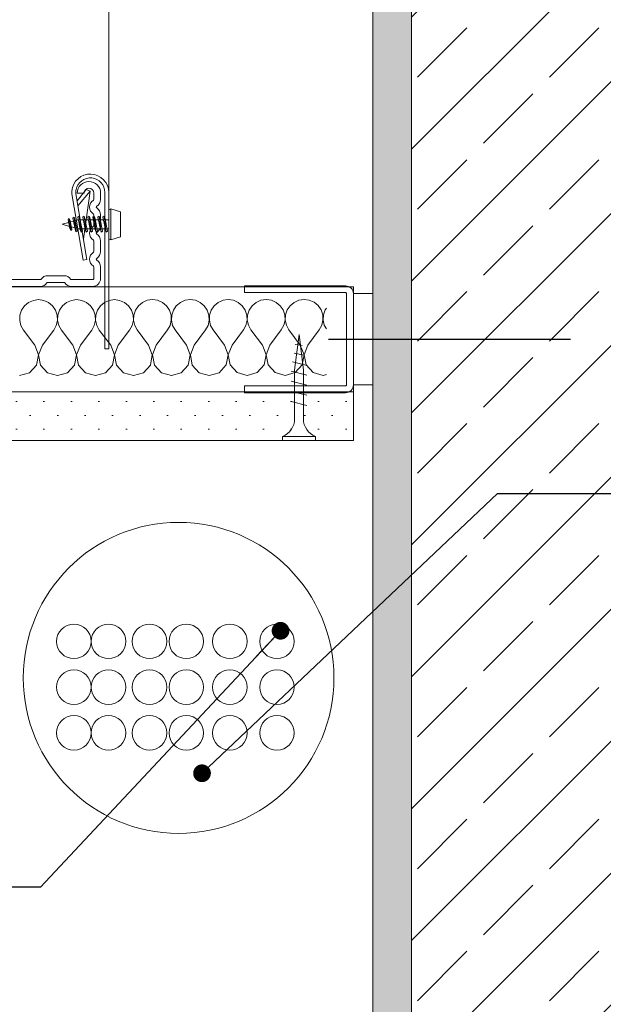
# Model space of a CAD drawing. Header units: metres. Extents: x -4 to 99, y -11 to 17.
# Tile 717 of 747: x 82.822 to 82.972, y -10.398 to -10.144. Entities that reach past the tile are written whole.
import ezdxf

# ---------------------------------------------------------------- set-up
doc = ezdxf.new("R2010")
doc.units = ezdxf.units.M
doc.header["$MEASUREMENT"] = 0
doc.linetypes.add('VERDECKT', pattern=[0.005625, 0.00375, -0.001875])
for name, color, linetype in [('152 - Bemaßung_ Beschriftung.Ausbau', 7, 'Continuous'), ('301 - Elemente.Linie', 7, 'Continuous'), ('608 - Struktur.Träger', 7, 'Continuous'), ('653 - Abdeckung.TB Verkofferung', 7, 'Continuous'), ('Neubau_152 - Bemaßung_ Beschriftung.Ausbau', 7, 'Continuous'), ('Neubau_301 - Elemente.Linie', 7, 'Continuous'), ('Neubau_651 - Abdeckung.Decke abgehängt_ bekleidet', 7, 'Continuous'), ('Neubau_653 - Abdeckung.TB Verkofferung', 7, 'Continuous'), ('Neubau_660 - Unterkonstruktion.Trockenbau', 7, 'Continuous')]:
    doc.layers.add(name, color=color, linetype=linetype)
doc.styles.add('ERSTELLTER_STIL_2', font='txt')
doc.dimstyles.new('ERSTELLTER_STIL__15', dxfattribs={"dimtxt": 0.02, "dimasz": 0.01064, "dimexe": 0.18, "dimexo": 0.0625, "dimgap": 0, "dimtad": 1, "dimzin": 0, "dimdsep": 46, "dimtxsty": 'ERSTELLTER_STIL_2', "dimblk": 'ARROWHEAD_2', "dimblk1": 'ARROWHEAD_2', "dimblk2": 'ARROWHEAD_2', "dimcen": 0.09, "dimse1": 1, "dimse2": 1, "dimclrd": 7, "dimclre": 7, "dimclrt": 7, "dimazin": 0, "dimtfac": 1, "dimtdec": 4, "dimtmove": 0, "dimatfit": 3, "dimfxl": 1, "dimtolj": 1, "dimtzin": 0, "dimarcsym": 0})
doc.dimstyles.new('ERSTELLTER_STIL__17', dxfattribs={"dimtxt": 0.02, "dimasz": 0.01064, "dimexe": 0.18, "dimexo": 0.0625, "dimgap": 0, "dimtad": 1, "dimzin": 0, "dimdsep": 46, "dimtxsty": 'ERSTELLTER_STIL_2', "dimblk": 'ARROWHEAD_2', "dimblk1": 'ARROWHEAD_2', "dimblk2": 'ARROWHEAD_2', "dimcen": 0.09, "dimse1": 1, "dimse2": 1, "dimclrd": 7, "dimclre": 7, "dimclrt": 7, "dimazin": 0, "dimtfac": 1, "dimtdec": 4, "dimtmove": 2, "dimatfit": 3, "dimfxl": 1, "dimtolj": 1, "dimtzin": 0, "dimarcsym": 0})
doc.dimstyles.new('ERSTELLTER_STIL__5', dxfattribs={"dimtxt": 0.18, "dimasz": 0.00912, "dimexe": 0.18, "dimexo": 0.0625, "dimgap": 0, "dimtad": 0, "dimtih": 1, "dimtoh": 1, "dimdec": 4, "dimzin": 0, "dimdsep": 46, "dimcen": 0.09, "dimadec": 0, "dimazin": 0, "dimtfac": 1, "dimtdec": 4, "dimtmove": 0, "dimatfit": 3, "dimldrblk": 'ARROWHEAD_11', "dimfxl": 1, "dimtolj": 1, "dimtzin": 0, "dimarcsym": 0})
pattern_1 = [(45, (77.722729, -19.654286), (-0.003535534, 0.003535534), [0, -0.005])]

# ---------------------------------------------------------------- blocks, each defined once
blk = doc.blocks.new('*X666', base_point=(77.72273, -19.65429))
at = {"layer": '653 - Abdeckung.TB Verkofferung', "color": 1, "linetype": 'Continuous', "lineweight": 5}
for p, q in [((82.8241, -10.21718), (82.82306, -10.21805)), ((82.82533, -10.21664), (82.8241, -10.21718)), ((82.82667, -10.21645), (82.82533, -10.21664)), ((82.828, -10.21664), (82.82667, -10.21645)), ((82.82923, -10.21718), (82.828, -10.21664)), ((82.83027, -10.21804), (82.82923, -10.21718)), ((82.83386, -10.21718), (82.83283, -10.21804)), ((82.8351, -10.21663), (82.83386, -10.21718)), ((82.83643, -10.21645), (82.8351, -10.21663)), ((82.83776, -10.21663), (82.83643, -10.21645)), ((82.839, -10.21717), (82.83776, -10.21663)), ((82.84003, -10.21803), (82.839, -10.21717)), ((82.84363, -10.21717), (82.84259, -10.21803)), ((82.84486, -10.21663), (82.84363, -10.21717)), ((82.8462, -10.21644), (82.84486, -10.21663)), ((82.84753, -10.21663), (82.8462, -10.21644)), ((82.84876, -10.21717), (82.84753, -10.21663)), ((82.8498, -10.21803), (82.84876, -10.21717)), ((82.85339, -10.21716), (82.85236, -10.21803)), ((82.85463, -10.21662), (82.85339, -10.21716)), ((82.85596, -10.21643), (82.85463, -10.21662)), ((82.85729, -10.21662), (82.85596, -10.21643)), ((82.85853, -10.21716), (82.85729, -10.21662)), ((82.85956, -10.21802), (82.85853, -10.21716)), ((82.86316, -10.21716), (82.86212, -10.21802)), ((82.86439, -10.21661), (82.86316, -10.21716)), ((82.86573, -10.21643), (82.86439, -10.21661)), ((82.86706, -10.21661), (82.86573, -10.21643)), ((82.86829, -10.21715), (82.86706, -10.21661)), ((82.86933, -10.21801), (82.86829, -10.21715)), ((82.87292, -10.21715), (82.87189, -10.21801)), ((82.87416, -10.21661), (82.87292, -10.21715)), ((82.87549, -10.21642), (82.87416, -10.21661)), ((82.87682, -10.21661), (82.87549, -10.21642)), ((82.87806, -10.21715), (82.87682, -10.21661)), ((82.87909, -10.21801), (82.87806, -10.21715)), ((82.88269, -10.21714), (82.88165, -10.21801)), ((82.88392, -10.2166), (82.88269, -10.21714)), ((82.88526, -10.21641), (82.88392, -10.2166)), ((82.88659, -10.2166), (82.88526, -10.21641)), ((82.88782, -10.21714), (82.88659, -10.2166)), ((82.88886, -10.218), (82.88782, -10.21714)), ((82.89245, -10.21714), (82.89142, -10.218)), ((82.89369, -10.21659), (82.89245, -10.21714)), ((82.89502, -10.21641), (82.89369, -10.21659)), ((82.89635, -10.21659), (82.89502, -10.21641)), ((82.89759, -10.21713), (82.89635, -10.21659)), ((82.89862, -10.21799), (82.89759, -10.21713)), ((82.8223, -10.21916), (82.82187, -10.22044)), ((82.82306, -10.21805), (82.8223, -10.21916)), ((82.83103, -10.21915), (82.83027, -10.21804)), ((82.83146, -10.22043), (82.83103, -10.21915)), ((82.83206, -10.21915), (82.83163, -10.22043)), ((82.83283, -10.21804), (82.83206, -10.21915)), ((82.8408, -10.21914), (82.84003, -10.21803)), ((82.84123, -10.22042), (82.8408, -10.21914)), ((82.84183, -10.21914), (82.8414, -10.22042)), ((82.84259, -10.21803), (82.84183, -10.21914)), ((82.85056, -10.21914), (82.8498, -10.21803)), ((82.85099, -10.22042), (82.85056, -10.21914)), ((82.85159, -10.21914), (82.85116, -10.22042)), ((82.85236, -10.21803), (82.85159, -10.21914)), ((82.86033, -10.21913), (82.85956, -10.21802)), ((82.86076, -10.22041), (82.86033, -10.21913)), ((82.86136, -10.21913), (82.86093, -10.22041)), ((82.86212, -10.21802), (82.86136, -10.21913)), ((82.87009, -10.21912), (82.86933, -10.21801)), ((82.87052, -10.2204), (82.87009, -10.21912)), ((82.87112, -10.21912), (82.87069, -10.2204)), ((82.87189, -10.21801), (82.87112, -10.21912)), ((82.87986, -10.21912), (82.87909, -10.21801)), ((82.88029, -10.2204), (82.87986, -10.21912)), ((82.88089, -10.21912), (82.88046, -10.2204)), ((82.88165, -10.21801), (82.88089, -10.21912)), ((82.88962, -10.21911), (82.88886, -10.218)), ((82.89005, -10.22039), (82.88962, -10.21911)), ((82.89065, -10.21911), (82.89022, -10.22039)), ((82.89142, -10.218), (82.89065, -10.21911)), ((82.89939, -10.2191), (82.89862, -10.21799)), ((82.89982, -10.22038), (82.89939, -10.2191)), ((82.90042, -10.2191), (82.89999, -10.22038)), ((82.90075, -10.21861), (82.90042, -10.2191)), ((82.82187, -10.22044), (82.8218, -10.22178)), ((82.8218, -10.22178), (82.82211, -10.22309)), ((82.83122, -10.22309), (82.83153, -10.22178)), ((82.83153, -10.22178), (82.83146, -10.22043)), ((82.83163, -10.22043), (82.83157, -10.22178)), ((82.83157, -10.22178), (82.83187, -10.22309)), ((82.84099, -10.22308), (82.84129, -10.22177)), ((82.84129, -10.22177), (82.84123, -10.22042)), ((82.8414, -10.22042), (82.84133, -10.22177)), ((82.84133, -10.22177), (82.84164, -10.22308)), ((82.85075, -10.22308), (82.85106, -10.22176)), ((82.85106, -10.22176), (82.85099, -10.22042)), ((82.85116, -10.22042), (82.8511, -10.22176)), ((82.8511, -10.22176), (82.8514, -10.22307)), ((82.86052, -10.22307), (82.86082, -10.22176)), ((82.86082, -10.22176), (82.86076, -10.22041)), ((82.86093, -10.22041), (82.86086, -10.22176)), ((82.86086, -10.22176), (82.86117, -10.22307)), ((82.87028, -10.22306), (82.87059, -10.22175)), ((82.87059, -10.22175), (82.87052, -10.2204)), ((82.87069, -10.2204), (82.87063, -10.22175)), ((82.87063, -10.22175), (82.87093, -10.22306)), ((82.88005, -10.22306), (82.88035, -10.22174)), ((82.88035, -10.22174), (82.88029, -10.2204)), ((82.88046, -10.2204), (82.88039, -10.22174)), ((82.88039, -10.22174), (82.8807, -10.22305)), ((82.88981, -10.22305), (82.89012, -10.22174)), ((82.89012, -10.22174), (82.89005, -10.22039)), ((82.89022, -10.22039), (82.89016, -10.22174)), ((82.89016, -10.22174), (82.89046, -10.22305)), ((82.89958, -10.22304), (82.89988, -10.22173)), ((82.89988, -10.22173), (82.89982, -10.22038)), ((82.89999, -10.22038), (82.89992, -10.22173)), ((82.89992, -10.22173), (82.90023, -10.22304)), ((82.82211, -10.22309), (82.82276, -10.22427)), ((82.82569, -10.22818), (82.82276, -10.22427)), ((82.82764, -10.22818), (82.83057, -10.22427)), ((82.83057, -10.22427), (82.83122, -10.22309)), ((82.83187, -10.22309), (82.83252, -10.22427)), ((82.83545, -10.22817), (82.83252, -10.22427)), ((82.83741, -10.22817), (82.84034, -10.22426)), ((82.84034, -10.22426), (82.84099, -10.22308)), ((82.84164, -10.22308), (82.84229, -10.22426)), ((82.84522, -10.22817), (82.84229, -10.22426)), ((82.84717, -10.22817), (82.8501, -10.22426)), ((82.8501, -10.22426), (82.85075, -10.22308)), ((82.8514, -10.22307), (82.85205, -10.22425)), ((82.85498, -10.22816), (82.85205, -10.22425)), ((82.85694, -10.22816), (82.85987, -10.22425)), ((82.85987, -10.22425), (82.86052, -10.22307)), ((82.86117, -10.22307), (82.86182, -10.22425)), ((82.86475, -10.22815), (82.86182, -10.22425)), ((82.8667, -10.22815), (82.86963, -10.22424)), ((82.86963, -10.22424), (82.87028, -10.22306)), ((82.87093, -10.22306), (82.87158, -10.22424)), ((82.87451, -10.22815), (82.87158, -10.22424)), ((82.87647, -10.22815), (82.8794, -10.22424)), ((82.8794, -10.22424), (82.88005, -10.22306)), ((82.8807, -10.22305), (82.88135, -10.22423)), ((82.88428, -10.22814), (82.88135, -10.22423)), ((82.88623, -10.22814), (82.88916, -10.22423)), ((82.88916, -10.22423), (82.88981, -10.22305)), ((82.89046, -10.22305), (82.89111, -10.22423)), ((82.89404, -10.22813), (82.89111, -10.22423)), ((82.896, -10.22813), (82.89893, -10.22422)), ((82.89893, -10.22422), (82.89958, -10.22304)), ((82.90023, -10.22304), (82.90075, -10.22399)), ((82.82665, -10.23067), (82.82569, -10.22818)), ((82.82764, -10.22818), (82.82668, -10.23067)), ((82.83641, -10.23067), (82.83545, -10.22817)), ((82.83741, -10.22817), (82.83645, -10.23067)), ((82.84618, -10.23066), (82.84522, -10.22817)), ((82.84717, -10.22817), (82.84621, -10.23066)), ((82.85594, -10.23065), (82.85498, -10.22816)), ((82.85694, -10.22816), (82.85598, -10.23065)), ((82.86571, -10.23065), (82.86475, -10.22815)), ((82.8667, -10.22815), (82.86574, -10.23065)), ((82.87547, -10.23064), (82.87451, -10.22815)), ((82.87647, -10.22815), (82.87551, -10.23064)), ((82.88524, -10.23063), (82.88428, -10.22814)), ((82.88623, -10.22814), (82.88527, -10.23063)), ((82.895, -10.23063), (82.89404, -10.22813)), ((82.896, -10.22813), (82.89504, -10.23063)), ((82.82615, -10.2333), (82.82665, -10.23067)), ((82.82668, -10.23067), (82.82718, -10.2333)), ((82.83591, -10.23329), (82.83641, -10.23067)), ((82.83645, -10.23067), (82.83695, -10.23329)), ((82.84568, -10.23328), (82.84618, -10.23066)), ((82.84621, -10.23066), (82.84671, -10.23328)), ((82.85544, -10.23328), (82.85594, -10.23065)), ((82.85598, -10.23065), (82.85648, -10.23328)), ((82.86521, -10.23327), (82.86571, -10.23065)), ((82.86574, -10.23065), (82.86624, -10.23327)), ((82.87497, -10.23326), (82.87547, -10.23064)), ((82.87551, -10.23064), (82.87601, -10.23326)), ((82.88474, -10.23326), (82.88524, -10.23063)), ((82.88527, -10.23063), (82.88577, -10.23326)), ((82.8945, -10.23325), (82.895, -10.23063)), ((82.89504, -10.23063), (82.89554, -10.23325)), ((82.82435, -10.23527), (82.82615, -10.2333)), ((82.82718, -10.2333), (82.82898, -10.23527)), ((82.83411, -10.23526), (82.83591, -10.23329)), ((82.83695, -10.23329), (82.83875, -10.23526)), ((82.84388, -10.23526), (82.84568, -10.23328)), ((82.84671, -10.23328), (82.84851, -10.23525)), ((82.85364, -10.23525), (82.85544, -10.23328)), ((82.85648, -10.23328), (82.85828, -10.23525)), ((82.86341, -10.23524), (82.86521, -10.23327)), ((82.86624, -10.23327), (82.86804, -10.23524)), ((82.87317, -10.23524), (82.87497, -10.23326)), ((82.87601, -10.23326), (82.87781, -10.23523)), ((82.88294, -10.23523), (82.88474, -10.23326)), ((82.88577, -10.23326), (82.88757, -10.23523)), ((82.8927, -10.23522), (82.8945, -10.23325)), ((82.89554, -10.23325), (82.89734, -10.23522)), ((82.82178, -10.236), (82.82435, -10.23527)), ((82.82898, -10.23527), (82.83155, -10.23599)), ((82.83155, -10.23599), (82.83411, -10.23526)), ((82.83875, -10.23526), (82.84131, -10.23599)), ((82.84131, -10.23599), (82.84388, -10.23526)), ((82.84851, -10.23525), (82.85108, -10.23598)), ((82.85108, -10.23598), (82.85364, -10.23525)), ((82.85828, -10.23525), (82.86084, -10.23597)), ((82.86084, -10.23597), (82.86341, -10.23524)), ((82.86804, -10.23524), (82.87061, -10.23597)), ((82.87061, -10.23597), (82.87317, -10.23524)), ((82.87781, -10.23523), (82.88037, -10.23596)), ((82.88037, -10.23596), (82.88294, -10.23523)), ((82.88757, -10.23523), (82.89014, -10.23595)), ((82.89014, -10.23595), (82.8927, -10.23522)), ((82.89734, -10.23522), (82.8999, -10.23595)), ((82.8999, -10.23595), (82.90075, -10.23571))]:
    blk.add_line(p, q, dxfattribs=at)
blk = doc.blocks.new('*D687', base_point=(77.72273, -19.65429))
at = {"layer": '152 - Bemaßung_ Beschriftung.Ausbau', "color": 7, "linetype": 'Continuous', "lineweight": 5}
for p, q in [((82.62589, -10.2486), (82.63989, -10.25669)), ((82.64339, -10.25265), (82.62239, -10.25265)), ((82.63289, -10.67704), (82.63289, -10.25265)), ((82.62589, -10.67299), (82.63989, -10.68108)), ((82.64339, -10.67704), (82.62239, -10.67704)), ((82.63289, -10.68388), (82.63289, -10.67704))]:
    blk.add_line(p, q, dxfattribs=at)
at = {"layer": '152 - Bemaßung_ Beschriftung.Ausbau', "color": 7, "lineweight": 5, "char_height": 0.02, "attachment_point": 7, "rotation": 90, "style": 'ERSTELLTER_STIL_2'}
for s, insert in [('\\A1;{\\pql;\\fArial|b0|i0|c0|p38;1\\fArial|b0|i0|c0|p38;\\A1{\\H.66x;\\S25^  ;}}', (82.62911, -10.2919)), ('\\A1;{\\pql;\\fArial|b0|i0|c0|p38;42\\fArial|b0|i0|c0|p38;\\A1{\\H.66x;\\S44^  ;}}', (82.62166, -10.46109))]:
    blk.add_mtext(s, dxfattribs=dict(at, insert=insert))
blk = doc.blocks.new('ARROWHEAD_2')
at = {"color": 0, "linetype": 'Continuous', "lineweight": 0}
for p, q in [((-0.378, -0.655), (0.378, 0.655)), ((0, 0), (-1, 0))]:
    blk.add_line(p, q, dxfattribs=at)
blk = doc.blocks.new('*D688', base_point=(77.72273, -19.65429))
at = {"layer": '152 - Bemaßung_ Beschriftung.Ausbau', "color": 7, "linetype": 'Continuous', "lineweight": 5}
for p, q in [((82.62589, -10.2361), (82.63989, -10.24419)), ((82.64339, -10.24015), (82.62239, -10.24015)), ((82.63289, -10.25265), (82.63289, -10.24015)), ((82.62589, -10.2486), (82.63989, -10.25669)), ((82.64339, -10.25265), (82.62239, -10.25265))]:
    blk.add_line(p, q, dxfattribs=at)
blk = doc.blocks.new('*D714', base_point=(77.72273, -19.65429))
at = {"layer": '152 - Bemaßung_ Beschriftung.Ausbau', "color": 7, "linetype": 'Continuous', "lineweight": 5}
for p, q in [((82.56504, -10.2486), (82.57904, -10.25669)), ((82.58254, -10.25265), (82.56154, -10.25265)), ((82.57204, -10.67704), (82.57204, -10.25265)), ((82.56504, -10.67299), (82.57904, -10.68108)), ((82.58254, -10.67704), (82.56154, -10.67704)), ((82.57204, -10.68388), (82.57204, -10.67704))]:
    blk.add_line(p, q, dxfattribs=at)
at = {"layer": '152 - Bemaßung_ Beschriftung.Ausbau', "color": 7, "lineweight": 5, "char_height": 0.02, "attachment_point": 7, "rotation": 90, "style": 'ERSTELLTER_STIL_2'}
for s, insert in [('\\A1;{\\pql;\\fArial|b0|i0|c0|p38;3\\fArial|b0|i0|c0|p38;\\A1{\\H.66x;\\S95^  ;}}', (82.56838, -10.2919)), ('\\A1;{\\pql;\\fArial|b0|i0|c0|p38;42\\fArial|b0|i0|c0|p38;\\A1{\\H.66x;\\S44^  ;}}', (82.5608, -10.46109))]:
    blk.add_mtext(s, dxfattribs=dict(at, insert=insert))
blk = doc.blocks.new('*D715', base_point=(77.72273, -19.65429))
at = {"layer": '152 - Bemaßung_ Beschriftung.Ausbau', "color": 7, "linetype": 'Continuous', "lineweight": 5}
for p, q in [((82.56504, -10.2091), (82.57904, -10.21719)), ((82.58254, -10.21315), (82.56154, -10.21315)), ((82.57204, -10.25265), (82.57204, -10.21315)), ((82.56504, -10.2486), (82.57904, -10.25669)), ((82.58254, -10.25265), (82.56154, -10.25265))]:
    blk.add_line(p, q, dxfattribs=at)
blk = doc.blocks.new('ARROWHEAD_11')
at = {"color": 0, "linetype": 'Continuous', "lineweight": 0}
blk.add_line((0, 0), (-1, 0), dxfattribs=at)
at = {"color": 0, "linetype": 'Continuous', "lineweight": 0, "const_width": 0.25, "flags": 128}
blk.add_lwpolyline([(-0.125, 0, 1), (0.125, 0, 1)], format="xyb", close=True, dxfattribs=at)

msp = doc.modelspace()

# ---------------------------------------------------------------- hatches: boundary and pattern name
at = {"layer": '608 - Struktur.Träger', "linetype": 'Continuous', "lineweight": 5}
h = msp.add_hatch(dxfattribs=at)
h.set_pattern_fill('Gips_0004', style=0, pattern_type=2)
h.set_pattern_definition(pattern_1)
h.paths.add_polyline_path([(82.91271, -9.95929), (82.91271, -10.61929), (82.92271, -10.61929), (82.92271, -10.60929), (82.92271, -9.95929)])
h = msp.add_hatch(dxfattribs=at)
h.set_pattern_fill('Beton__Stahlbeton_0004', style=0, pattern_type=2)
h.set_pattern_definition([(45, (77.72273, -19.654286), (-0.016970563, 0.016970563), []), (45, (77.714244, -19.6458), (-0.016970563, 0.016970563), [0.018, -0.006])])
h.paths.add_polyline_path([(82.92271, -10.60929), (83.12271, -10.60929), (83.12271, -9.95929), (82.92271, -9.95929)])
at = {"layer": 'Neubau_651 - Abdeckung.Decke abgehängt_ bekleidet', "linetype": 'Continuous', "lineweight": 5}
h = msp.add_hatch(dxfattribs=at)
h.set_pattern_fill('Gips_0004', style=0, pattern_type=2)
h.set_pattern_definition(pattern_1)
h.paths.add_polyline_path([(82.90771, -10.25265), (82.42321, -10.25265), (82.42321, -10.24015), (82.90771, -10.24015)])

# ---------------------------------------------------------------- linework, layer by layer
at = {"layer": '301 - Elemente.Linie', "color": 1, "linetype": 'Continuous', "lineweight": 5}
for p, q in [((82.83991, -10.18854), (82.83679, -10.19229)), ((82.84522, -10.20107), (82.84522, -10.19307)), ((82.83272, -10.19707), (82.83441, -10.19659)), ((82.83494, -10.19863), (82.83456, -10.19561)), ((82.83486, -10.19647), (82.83564, -10.19625)), ((82.83628, -10.19901), (82.83582, -10.19526)), ((82.83609, -10.19612), (82.83672, -10.19594)), ((82.83687, -10.19594), (82.83672, -10.19594)), ((82.83759, -10.19907), (82.83708, -10.19498)), ((82.83817, -10.19594), (82.83735, -10.19594)), ((82.83889, -10.19907), (82.83838, -10.19498)), ((82.83947, -10.19594), (82.83865, -10.19594)), ((82.84019, -10.19907), (82.83968, -10.19498)), ((82.84077, -10.19594), (82.83995, -10.19594)), ((82.84149, -10.19907), (82.84098, -10.19498)), ((82.84207, -10.19594), (82.84125, -10.19594)), ((82.84279, -10.19907), (82.84228, -10.19498)), ((82.84337, -10.19594), (82.84255, -10.19594)), ((82.84409, -10.19907), (82.84358, -10.19498)), ((82.84472, -10.19594), (82.84385, -10.19594)), ((82.83272, -10.19707), (82.83462, -10.1976)), ((82.83513, -10.19774), (82.836, -10.19799)), ((82.83651, -10.19813), (82.83672, -10.19819)), ((82.83734, -10.19819), (82.83672, -10.19819)), ((82.83864, -10.19819), (82.83782, -10.19819)), ((82.83994, -10.19819), (82.83912, -10.19819)), ((82.84124, -10.19819), (82.84042, -10.19819)), ((82.84254, -10.19819), (82.84172, -10.19819)), ((82.84384, -10.19819), (82.84302, -10.19819)), ((82.84472, -10.19819), (82.84432, -10.19819))]:
    msp.add_line(p, q, dxfattribs=at)
at = {"layer": '301 - Elemente.Linie', "color": 1, "linetype": 'Continuous', "lineweight": 5, "flags": 128}
for points in [[(82.84471, -10.21911), (82.84471, -10.11627, 0.414214), (82.84159, -10.11315), (82.78384, -10.11315, 0.414214), (82.78071, -10.11627), (82.78071, -10.21938)], [(82.84472, -10.21385), (82.84472, -10.18888, 0.962225), (82.83523, -10.18851, 0.060651), (82.83526, -10.18924), (82.83811, -10.20629), (82.8391, -10.20613), (82.83628, -10.18922, -0.093106), (82.8363, -10.18811, -0.901942), (82.84372, -10.18888), (82.84372, -10.21385)]]:
    msp.add_lwpolyline(points, format="xyb", dxfattribs=at)
msp.add_lwpolyline([(82.8382, -10.20078), (82.83991, -10.18854), (82.83894, -10.18814), (82.83657, -10.19099)], dxfattribs=at)
for points in [[(82.84522, -10.19307), (82.84772, -10.19382), (82.84772, -10.20032), (82.84522, -10.20107), (82.84472, -10.20082), (82.84472, -10.19332)], [(82.83456, -10.19561), (82.83426, -10.19585), (82.83473, -10.19813), (82.83494, -10.19863), (82.83526, -10.19838), (82.8348, -10.19619)], [(82.83582, -10.19526), (82.83549, -10.19552), (82.83613, -10.19865), (82.83628, -10.19901), (82.83663, -10.19873), (82.836, -10.1957)], [(82.83745, -10.19873), (82.83673, -10.19525), (82.83708, -10.19498), (82.83722, -10.19531), (82.83794, -10.19879), (82.83759, -10.19907)], [(82.83875, -10.19873), (82.83803, -10.19525), (82.83838, -10.19498), (82.83852, -10.19531), (82.83924, -10.19879), (82.83889, -10.19907)], [(82.84005, -10.19873), (82.83933, -10.19525), (82.83968, -10.19498), (82.83982, -10.19531), (82.84054, -10.19879), (82.84019, -10.19907)], [(82.84135, -10.19873), (82.84063, -10.19525), (82.84098, -10.19498), (82.84112, -10.19531), (82.84184, -10.19879), (82.84149, -10.19907)], [(82.84265, -10.19873), (82.84193, -10.19525), (82.84228, -10.19498), (82.84242, -10.19531), (82.84314, -10.19879), (82.84279, -10.19907)], [(82.84395, -10.19873), (82.84323, -10.19525), (82.84358, -10.19498), (82.84372, -10.19531), (82.84444, -10.19879), (82.84409, -10.19907)]]:
    msp.add_lwpolyline(points, close=True, dxfattribs=at)
at = {"layer": '301 - Elemente.Linie', "color": 1, "linetype": 'VERDECKT', "lineweight": 5}
msp.add_lwpolyline([(82.84372, -10.21385), (82.84372, -10.22913), (82.84472, -10.22913), (82.84472, -10.21385)], dxfattribs=at)
at = {"layer": '608 - Struktur.Träger', "color": 7, "linetype": 'Continuous', "lineweight": 13}
msp.add_line((82.92271, -9.95929), (82.92271, -10.60929), dxfattribs=at)
at = {"layer": '608 - Struktur.Träger', "color": 7, "linetype": 'Continuous', "lineweight": 5}
msp.add_line((82.91271, -9.96929), (82.91271, -10.21315), dxfattribs=at)
at = {"layer": '608 - Struktur.Träger', "color": 7, "linetype": 'Continuous', "lineweight": 5, "flags": 128}
msp.add_lwpolyline([(82.91271, -10.21315), (82.91271, -10.24015), (82.91271, -10.25265), (82.91271, -10.61929)], dxfattribs=at)
at = {"layer": '653 - Abdeckung.TB Verkofferung', "color": 92, "linetype": 'Continuous', "lineweight": 13, "true_color": 0x00be00}
for centre in [(82.83575, -10.30437), (82.84466, -10.30437), (82.85522, -10.30437), (82.8647, -10.30437), (82.8759, -10.30437), (82.88804, -10.30437), (82.83575, -10.31616), (82.84466, -10.31616), (82.85522, -10.31616), (82.8647, -10.31616), (82.8759, -10.31616), (82.88804, -10.31616), (82.83575, -10.32792), (82.84466, -10.32792), (82.85522, -10.32792), (82.8647, -10.32792), (82.8759, -10.32792), (82.88804, -10.32792)]:
    msp.add_circle(centre, 0.00445, dxfattribs=at)
at = {"layer": 'Neubau_152 - Bemaßung_ Beschriftung.Ausbau', "color": 1, "linetype": 'Continuous', "lineweight": 9}
msp.add_circle((82.86271, -10.31377), 0.04, dxfattribs=at)
at = {"layer": 'Neubau_301 - Elemente.Linie', "color": 1, "linetype": 'Continuous', "lineweight": 25, "flags": 128}
msp.add_lwpolyline([(82.9013, -10.22661), (82.96361, -10.22661)], dxfattribs=at)
at = {"layer": 'Neubau_651 - Abdeckung.Decke abgehängt_ bekleidet', "color": 1, "linetype": 'Continuous', "lineweight": 9}
for p, q in [((82.42321, -10.21315), (82.90771, -10.21315)), ((82.42321, -10.24015), (82.90771, -10.24015)), ((82.42321, -10.25265), (82.90771, -10.25265))]:
    msp.add_line(p, q, dxfattribs=at)
at = {"layer": 'Neubau_653 - Abdeckung.TB Verkofferung', "color": 1, "linetype": 'Continuous', "lineweight": 9, "flags": 128}
msp.add_lwpolyline([(82.90771, -10.21315), (82.90771, -10.24015), (82.90771, -10.25265)], dxfattribs=at)
at = {"layer": 'Neubau_660 - Unterkonstruktion.Trockenbau', "color": 1, "linetype": 'Continuous', "lineweight": 5}
for p, q in [((82.89276, -10.228), (82.89456, -10.22826)), ((82.89243, -10.23024), (82.89503, -10.23077)), ((82.89171, -10.23485), (82.89571, -10.23585)), ((82.89206, -10.23247), (82.8955, -10.23328)), ((82.89171, -10.23745), (82.89571, -10.23845)), ((82.89171, -10.24005), (82.89571, -10.24105)), ((82.89171, -10.24265), (82.89571, -10.24365)), ((82.88946, -10.25165), (82.89796, -10.25165))]:
    msp.add_line(p, q, dxfattribs=at)
at = {"layer": 'Neubau_660 - Unterkonstruktion.Trockenbau', "color": 1, "linetype": 'Continuous', "lineweight": 5, "flags": 128}
msp.add_lwpolyline([(82.81457, -10.21304), (82.82712, -10.21304, 0.250492), (82.82878, -10.21215, -0.250492), (82.82899, -10.21204), (82.83325, -10.21204, -0.250492), (82.83346, -10.21215, 0.250492), (82.83512, -10.21304), (82.84062, -10.21304, 0.414214), (82.84262, -10.21104), (82.84262, -10.20799, 0.267949), (82.84162, -10.20626, -0.57735), (82.84162, -10.20583, 0.267949), (82.84262, -10.20409), (82.84262, -10.20129, 0.267949), (82.84162, -10.19956, -0.57735), (82.84162, -10.19913, 0.267949), (82.84262, -10.19739), (82.84262, -10.19459, 0.267949), (82.84162, -10.19286, -0.57735), (82.84162, -10.19243, 0.267949), (82.84262, -10.19069), (82.84262, -10.18904, 0.414214), (82.83962, -10.18604, 0.414214), (82.83662, -10.18904), (82.83837, -10.18904, -1), (82.84087, -10.18904), (82.84087, -10.19069, -0.267949), (82.84075, -10.19091, 0.57735), (82.84075, -10.19438, -0.267949), (82.84087, -10.19459), (82.84087, -10.19739, -0.267949), (82.84075, -10.19761, 0.57735), (82.84075, -10.20108, -0.267949), (82.84087, -10.20129), (82.84087, -10.20409, -0.267949), (82.84075, -10.20431, 0.57735), (82.84075, -10.20778, -0.267949), (82.84087, -10.20799), (82.84087, -10.21104, -0.414214), (82.84062, -10.21129), (82.83512, -10.21129, -0.250492), (82.83491, -10.21118, 0.250492), (82.83325, -10.21029), (82.82899, -10.21029, 0.250492), (82.82733, -10.21118, -0.250492), (82.82712, -10.21129), (82.81457, -10.21129, -0.267949)], format="xyb", dxfattribs=at)
for points in [[(82.87971, -10.2404), (82.90571, -10.2404, 0.414214), (82.90771, -10.2384), (82.90771, -10.2149, 0.414214), (82.90571, -10.2129), (82.87971, -10.2129), (82.87971, -10.21465), (82.90571, -10.21465, -0.414214), (82.90596, -10.2149), (82.90596, -10.2384, -0.414214), (82.90571, -10.23865), (82.87971, -10.23865)], [(82.89484, -10.23458), (82.89484, -10.24715, 0.304192), (82.89796, -10.25165), (82.89796, -10.25265), (82.88946, -10.25265), (82.88946, -10.25165, 0.304191), (82.89259, -10.24715), (82.89259, -10.23458), (82.89371, -10.22544)]]:
    msp.add_lwpolyline(points, format="xyb", close=True, dxfattribs=at)
msp.add_lwpolyline([(82.90771, -10.2149), (82.91271, -10.2149), (82.91271, -10.2384), (82.90771, -10.2384)], close=True, dxfattribs=at)

# ---------------------------------------------------------------- block references
at = {"layer": '653 - Abdeckung.TB Verkofferung', "color": 1, "linetype": 'Continuous', "lineweight": 5}
msp.add_blockref('*X666', (77.72273, -19.65429), dxfattribs=at)

# ---------------------------------------------------------------- dimensions: what is measured, and where the dimension line sits
at = {"layer": '152 - Bemaßung_ Beschriftung.Ausbau', "color": 7, "linetype": 'Continuous', "lineweight": 5}
for base, p1, p2, dimstyle, picture, middle in [((82.57204, -10.21315), (82.90771, -10.25265), (82.63765, -10.21315), 'ERSTELLTER_STIL__15', '*D715', (82.55804, -10.24964)), ((82.57204, -10.25265), (82.75021, -10.67704), (82.90771, -10.25265), 'ERSTELLTER_STIL__17', '*D714', (82.5508, -10.41121)), ((82.63289, -10.25265), (82.75021, -10.67704), (82.90771, -10.25265), 'ERSTELLTER_STIL__17', '*D687', (82.61166, -10.41121)), ((82.63289, -10.24015), (82.90771, -10.25265), (82.64741, -10.24015), 'ERSTELLTER_STIL__15', '*D688', (82.61889, -10.24964))]:
    dim = msp.add_linear_dim(base=base, p1=p1, p2=p2, angle=90, dimstyle=dimstyle, dxfattribs=at)
    dim.commit()
    dim.dimension.update_dxf_attribs({"geometry": picture, "text_midpoint": middle, "dimtype": 160, "text_rotation": 90})

# ---------------------------------------------------------------- leaders
at = {"layer": '152 - Bemaßung_ Beschriftung.Ausbau', "color": 7, "linetype": 'Continuous', "lineweight": 9, "annotation_type": 0, "has_hookline": 1}
for points, hookline_direction, text_width in [([(82.86874, -10.33831), (82.94483, -10.26634), (83.15088, -10.26634)], 0, 0.35757), ([(82.88896, -10.30165), (82.82712, -10.36761), (82.39368, -10.36761)], 1, 0.37129)]:
    msp.add_leader(points, dimstyle='ERSTELLTER_STIL__5', dxfattribs=dict(at, hookline_direction=hookline_direction, text_width=text_width))

doc.saveas('drawing.dxf')
